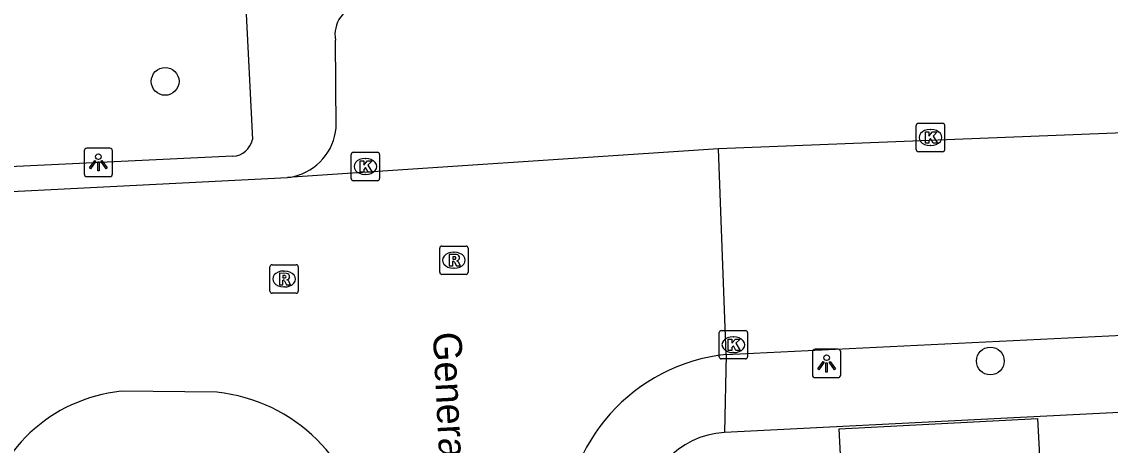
# Model space of a CAD drawing. Extents: x 161084 to 161928, y 385355 to 386522.
# Drawn here: x 161611.48 to 161649.82, y 386247.06 to 386261.98 of the extents above; entities that cross this region are included whole.
import ezdxf

# ---------------------------------------------------------------- set-up
doc = ezdxf.new("R2010")
doc.units = 0
for name, color, linetype in [('IMGEO_Boom', 7, 'Continuous'), ('IMGEO_Kolk', 7, 'Continuous'), ('IMGEO_Lichtpunt', 7, 'Continuous'), ('IMGEO_Openbare_ruimte_label', 7, 'Continuous'), ('IMGEO_Pand', 7, 'Continuous'), ('IMGEO_Rijbaan_lokaal_open', 7, 'Continuous'), ('IMGEO_Rioolput', 7, 'Continuous'), ('IMGEO_Voetpad_open', 7, 'Continuous')]:
    doc.layers.add(name, color=color, linetype=linetype)

msp = doc.modelspace()

# ---------------------------------------------------------------- linework, layer by layer
at = {"layer": 'IMGEO_Boom'}
for centre in [(161616.525, 386259.878), (161645.594, 386250.027)]:
    msp.add_circle(centre, 0.489, dxfattribs=at)
at = {"layer": 'IMGEO_Kolk'}
for p, q in [((161642.982, 386257.476), (161642.982, 386258.328)), ((161643.057, 386258.402), (161643.909, 386258.402)), ((161643.983, 386258.328), (161643.983, 386257.476)), ((161643.47, 386258.182), (161643.495, 386258.182)), ((161643.493, 386257.622), (161643.468, 386257.622)), ((161623.078, 386256.455), (161623.078, 386257.307)), ((161623.153, 386257.381), (161624.005, 386257.381)), ((161623.566, 386257.161), (161623.591, 386257.161)), ((161624.079, 386257.307), (161624.079, 386256.455)), ((161643.909, 386257.402), (161643.057, 386257.402)), ((161624.005, 386256.381), (161623.153, 386256.381)), ((161623.589, 386256.601), (161623.564, 386256.601)), ((161636.04, 386250.177), (161636.04, 386251.029)), ((161636.115, 386251.103), (161636.967, 386251.103)), ((161637.041, 386251.029), (161637.041, 386250.177)), ((161636.528, 386250.883), (161636.553, 386250.883)), ((161636.551, 386250.323), (161636.526, 386250.323)), ((161636.967, 386250.103), (161636.115, 386250.103))]:
    msp.add_line(p, q, dxfattribs=at)
for points in [[(161642.982, 386257.476), (161642.982, 386258.328)], [(161643.057, 386258.402), (161643.909, 386258.402)], [(161643.983, 386258.328), (161643.983, 386257.476)], [(161643.303, 386258.102), (161643.426, 386258.102), (161643.426, 386257.951), (161643.556, 386258.102), (161643.72, 386258.102), (161643.574, 386257.951), (161643.727, 386257.702), (161643.575, 386257.702), (161643.49, 386257.866), (161643.426, 386257.799), (161643.426, 386257.702), (161643.303, 386257.702), (161643.303, 386258.102)], [(161623.078, 386256.455), (161623.078, 386257.307)], [(161623.153, 386257.381), (161624.005, 386257.381)], [(161624.079, 386257.307), (161624.079, 386256.455)], [(161643.909, 386257.402), (161643.057, 386257.402)], [(161623.399, 386257.081), (161623.522, 386257.081), (161623.522, 386256.93), (161623.652, 386257.081), (161623.816, 386257.081), (161623.67, 386256.93), (161623.823, 386256.681), (161623.671, 386256.681), (161623.586, 386256.845), (161623.522, 386256.778), (161623.522, 386256.681), (161623.399, 386256.681), (161623.399, 386257.081)], [(161624.005, 386256.381), (161623.153, 386256.381)], [(161636.04, 386250.177), (161636.04, 386251.029)], [(161636.115, 386251.103), (161636.967, 386251.103)], [(161637.041, 386251.029), (161637.041, 386250.177)], [(161636.361, 386250.803), (161636.484, 386250.803), (161636.484, 386250.652), (161636.614, 386250.803), (161636.778, 386250.803), (161636.632, 386250.652), (161636.785, 386250.403), (161636.633, 386250.403), (161636.548, 386250.567), (161636.484, 386250.5), (161636.484, 386250.403), (161636.361, 386250.403), (161636.361, 386250.803)], [(161636.967, 386250.103), (161636.115, 386250.103)]]:
    msp.add_lwpolyline(points, dxfattribs=at)
for centre, start, end in [((161643.059, 386258.326), 91.552, 178.448), ((161643.059, 386258.326), 91.552, 178.448), ((161643.907, 386258.326), 1.552, 88.448), ((161643.907, 386258.326), 1.552, 88.448), ((161623.155, 386257.305), 91.552, 178.448), ((161623.155, 386257.305), 91.552, 178.448), ((161624.003, 386257.305), 1.552, 88.448), ((161624.003, 386257.305), 1.552, 88.448), ((161643.059, 386257.478), 181.552, 268.448), ((161643.059, 386257.478), 181.552, 268.448), ((161643.907, 386257.478), 271.552, 358.448), ((161643.907, 386257.478), 271.552, 358.448), ((161623.155, 386256.457), 181.552, 268.448), ((161623.155, 386256.457), 181.552, 268.448), ((161624.003, 386256.457), 271.552, 358.448), ((161624.003, 386256.457), 271.552, 358.448), ((161636.117, 386251.027), 91.552, 178.448), ((161636.117, 386251.027), 91.552, 178.448), ((161636.965, 386251.027), 1.552, 88.448), ((161636.965, 386251.027), 1.552, 88.448), ((161636.117, 386250.179), 181.552, 268.448), ((161636.117, 386250.179), 181.552, 268.448), ((161636.965, 386250.179), 271.552, 358.448), ((161636.965, 386250.179), 271.552, 358.448)]:
    msp.add_arc(centre, 0.0765, start, end, dxfattribs=at)
for centre, major_axis, ratio, start_param, end_param in [((161643.469, 386257.902), (-0.387, 0.002), 0.722429, 4.712389, 7.853982), ((161643.494, 386257.902), (-0.39, 0.002), 0.717154, 1.570796, 4.712389), ((161623.565, 386256.881), (-0.387, 0.002), 0.722429, 4.712389, 7.853982), ((161623.59, 386256.881), (-0.39, 0.002), 0.717154, 1.570796, 4.712389), ((161636.527, 386250.603), (-0.387, 0.002), 0.722429, 4.712389, 7.853982), ((161636.552, 386250.603), (-0.39, 0.002), 0.717154, 1.570796, 4.712389)]:
    msp.add_ellipse(centre, major_axis=major_axis, ratio=ratio, start_param=start_param, end_param=end_param, dxfattribs=at)
at = {"layer": 'IMGEO_Lichtpunt'}
for p, q in [((161614.576, 386257.523), (161613.768, 386257.523)), ((161614.576, 386257.523), (161613.768, 386257.523)), ((161613.674, 386257.428), (161613.674, 386256.621)), ((161613.674, 386257.428), (161613.674, 386256.621)), ((161614.67, 386256.621), (161614.67, 386257.428)), ((161614.67, 386256.621), (161614.67, 386257.428)), ((161613.768, 386256.527), (161614.576, 386256.527)), ((161613.768, 386256.527), (161614.576, 386256.527)), ((161639.326, 386250.347), (161639.326, 386249.54)), ((161639.326, 386250.347), (161639.326, 386249.54)), ((161640.228, 386250.442), (161639.42, 386250.442)), ((161640.228, 386250.442), (161639.42, 386250.442)), ((161640.322, 386249.54), (161640.322, 386250.347)), ((161640.322, 386249.54), (161640.322, 386250.347)), ((161639.42, 386249.446), (161640.228, 386249.446)), ((161639.42, 386249.446), (161640.228, 386249.446))]:
    msp.add_line(p, q, dxfattribs=at)
for points in [[(161614.048, 386257.092), (161614.087, 386257.064), (161613.899, 386256.802), (161613.861, 386256.829), (161614.048, 386257.092)], [(161614.15, 386257.044), (161614.197, 386257.044), (161614.197, 386256.722), (161614.15, 386256.722), (161614.15, 386257.044)], [(161614.26, 386257.064), (161614.298, 386257.091), (161614.485, 386256.829), (161614.446, 386256.801), (161614.26, 386257.064)], [(161639.7, 386250.011), (161639.739, 386249.983), (161639.551, 386249.721), (161639.513, 386249.748), (161639.7, 386250.011)], [(161639.802, 386249.963), (161639.849, 386249.963), (161639.849, 386249.641), (161639.802, 386249.641), (161639.802, 386249.963)], [(161639.912, 386249.983), (161639.95, 386250.01), (161640.137, 386249.748), (161640.098, 386249.72), (161639.912, 386249.983)]]:
    msp.add_lwpolyline(points, dxfattribs=at)
for centre in [(161614.173, 386257.226), (161639.825, 386250.145)]:
    msp.add_circle(centre, 0.0994, dxfattribs=at)
for centre, start, end in [((161613.768, 386257.428), 90, 180), ((161613.768, 386257.428), 90, 180), ((161614.576, 386257.428), 0, 90), ((161614.576, 386257.428), 0, 90), ((161613.768, 386256.621), 180, 270), ((161613.768, 386256.621), 180, 270), ((161614.576, 386256.621), 270, 0), ((161614.576, 386256.621), 270, 360), ((161639.42, 386250.347), 90, 180), ((161639.42, 386250.347), 90, 180), ((161640.228, 386250.347), 0, 90), ((161640.228, 386250.347), 0, 90), ((161639.42, 386249.54), 180, 270), ((161639.42, 386249.54), 180, 270), ((161640.228, 386249.54), 270, 0), ((161640.228, 386249.54), 270, 360)]:
    msp.add_arc(centre, 0.0946, start, end, dxfattribs=at)
at = {"layer": 'IMGEO_Pand'}
msp.add_lwpolyline([(161637.803, 386237.47), (161637.689, 386239.63), (161637.014, 386239.595), (161636.996, 386239.944), (161637.666, 386239.979), (161637.474, 386243.623), (161640.47, 386243.781), (161640.267, 386247.64), (161647.256, 386248.008), (161647.57, 386242.052), (161645.504, 386241.943), (161645.718, 386237.885)], dxfattribs=at)
at = {"layer": 'IMGEO_Rijbaan_lokaal_open'}
for points in [[(161668.729, 386258.792), (161636.014, 386257.508)], [(161636.014, 386257.508), (161620.838, 386256.493)], [(161636.292, 386250.262), (161636.014, 386257.508)], [(161603.251, 386255.601), (161620.838, 386256.493)], [(161636.292, 386250.262), (161651.689, 386251.012)], [(161618.345, 386248.926), (161614.974, 386248.961)]]:
    msp.add_lwpolyline(points, dxfattribs=at)
for centre, radius, start, end in [((161636.965, 386243.905), 6.392, 96.0455, 180.3068), ((161615.548, 386243.455), 5.536, 95.9489, 170.2832), ((161617.742, 386243.1), 5.858, 6.484, 84.09)]:
    msp.add_arc(centre, radius, start, end, dxfattribs=at)
at = {"layer": 'IMGEO_Rioolput'}
for p, q in [((161626.271, 386254.079), (161627.123, 386254.079)), ((161626.196, 386253.153), (161626.196, 386254.005)), ((161626.684, 386253.859), (161626.709, 386253.859)), ((161627.197, 386254.005), (161627.197, 386253.153)), ((161620.215, 386252.491), (161620.215, 386253.343)), ((161620.29, 386253.417), (161621.142, 386253.417)), ((161621.216, 386253.343), (161621.216, 386252.491)), ((161626.707, 386253.299), (161626.682, 386253.299)), ((161620.703, 386253.197), (161620.728, 386253.197)), ((161627.123, 386253.079), (161626.271, 386253.079)), ((161620.726, 386252.637), (161620.701, 386252.637)), ((161621.142, 386252.417), (161620.29, 386252.417))]:
    msp.add_line(p, q, dxfattribs=at)
for points in [[(161626.271, 386254.079), (161627.123, 386254.079)], [(161626.196, 386253.153), (161626.196, 386254.005)], [(161626.785, 386253.777), (161626.533, 386253.779), (161626.533, 386253.379)], [(161626.711, 386253.698), (161626.657, 386253.698), (161626.657, 386253.617)], [(161627.197, 386254.005), (161627.197, 386253.153)], [(161620.215, 386252.491), (161620.215, 386253.343)], [(161620.29, 386253.417), (161621.142, 386253.417)], [(161621.216, 386253.343), (161621.216, 386252.491)], [(161626.533, 386253.379), (161626.657, 386253.379), (161626.657, 386253.541), (161626.668, 386253.541)], [(161626.657, 386253.617), (161626.709, 386253.617)], [(161626.715, 386253.512), (161626.786, 386253.379), (161626.926, 386253.379), (161626.861, 386253.505)], [(161620.804, 386253.115), (161620.552, 386253.117), (161620.552, 386252.717)], [(161620.552, 386252.717), (161620.676, 386252.717), (161620.676, 386252.879), (161620.687, 386252.879)], [(161620.73, 386253.036), (161620.676, 386253.036), (161620.676, 386252.955)], [(161620.676, 386252.955), (161620.728, 386252.955)], [(161627.123, 386253.079), (161626.271, 386253.079)], [(161620.734, 386252.85), (161620.805, 386252.717), (161620.945, 386252.717), (161620.88, 386252.843)], [(161621.142, 386252.417), (161620.29, 386252.417)]]:
    msp.add_lwpolyline(points, dxfattribs=at)
for centre, radius, start, end in [((161626.273, 386254.003), 0.0765, 91.552, 178.448), ((161626.273, 386254.003), 0.0765, 91.552, 178.448), ((161627.121, 386254.003), 0.0765, 1.552, 88.448), ((161627.121, 386254.003), 0.0765, 1.552, 88.448), ((161626.717, 386253.602), 0.0964, 77.0061, 93.1865), ((161626.731, 386253.659), 0.0378, 276.6634, 79.6772), ((161626.784, 386253.667), 0.109, 350.3612, 89.416), ((161626.782, 386253.667), 0.112, 277.5842, 350.9817), ((161620.292, 386253.341), 0.0765, 91.552, 178.448), ((161620.292, 386253.341), 0.0765, 91.552, 178.448), ((161621.14, 386253.341), 0.0765, 1.552, 88.448), ((161621.14, 386253.341), 0.0765, 1.552, 88.448), ((161626.667, 386253.488), 0.0533, 26.0293, 88.6989), ((161626.693, 386253.806), 0.19, 274.7715, 282.9687), ((161626.766, 386253.452), 0.108, 29.5134, 73.7905), ((161620.686, 386252.826), 0.0533, 26.0293, 88.6989), ((161620.712, 386253.144), 0.19, 274.7715, 282.9687), ((161620.736, 386252.94), 0.0964, 77.0061, 93.1865), ((161620.75, 386252.997), 0.0378, 276.6634, 79.6772), ((161620.803, 386253.005), 0.109, 350.3612, 89.416), ((161620.801, 386253.005), 0.112, 277.5842, 350.9817), ((161620.785, 386252.79), 0.108, 29.5134, 73.7905), ((161626.273, 386253.155), 0.0765, 181.552, 268.448), ((161626.273, 386253.155), 0.0765, 181.552, 268.448), ((161627.121, 386253.155), 0.0765, 271.552, 358.448), ((161627.121, 386253.155), 0.0765, 271.552, 358.448), ((161620.292, 386252.493), 0.0765, 181.552, 268.448), ((161620.292, 386252.493), 0.0765, 181.552, 268.448), ((161621.14, 386252.493), 0.0765, 271.552, 358.448), ((161621.14, 386252.493), 0.0765, 271.552, 358.448)]:
    msp.add_arc(centre, radius, start, end, dxfattribs=at)
for centre, major_axis, ratio, start_param, end_param in [((161626.683, 386253.579), (-0.387, 0.002), 0.722429, 4.712389, 7.853982), ((161626.708, 386253.579), (-0.39, 0.002), 0.717154, 1.570796, 4.712389), ((161620.702, 386252.917), (-0.387, 0.002), 0.722429, 4.712389, 7.853982), ((161620.727, 386252.917), (-0.39, 0.002), 0.717154, 1.570796, 4.712389)]:
    msp.add_ellipse(centre, major_axis=major_axis, ratio=ratio, start_param=start_param, end_param=end_param, dxfattribs=at)
at = {"layer": 'IMGEO_Voetpad_open'}
for points in [[(161619.358, 386262.715), (161619.598, 386257.835)], [(161622.55, 386258.244), (161622.523, 386261.335)], [(161618.913, 386257.244), (161604.893, 386256.571)], [(161636.292, 386250.262), (161636.228, 386247.51)], [(161655.697, 386248.496), (161636.228, 386247.51)]]:
    msp.add_lwpolyline(points, dxfattribs=at)
for centre, radius, start, end in [((161623.561, 386261.525), 1.055, 97.6331, 190.3673), ((161620.61, 386258.429), 1.949, 283.2244, 354.5556), ((161618.88, 386257.975), 0.731, 272.5784, 348.9951), ((161620.634, 386258.262), 1.781, 276.5785, 283.7073), ((161636.384, 386244.557), 2.957, 93.0334, 182.9045)]:
    msp.add_arc(centre, radius, start, end, dxfattribs=at)

# ---------------------------------------------------------------- texts
at = {"layer": 'IMGEO_Openbare_ruimte_label'}
msp.add_text('Generaal van der Leythenlaan', height=1, rotation=272.9225, dxfattribs=at).set_placement((161625.954, 386251.029))

doc.saveas('drawing.dxf')
